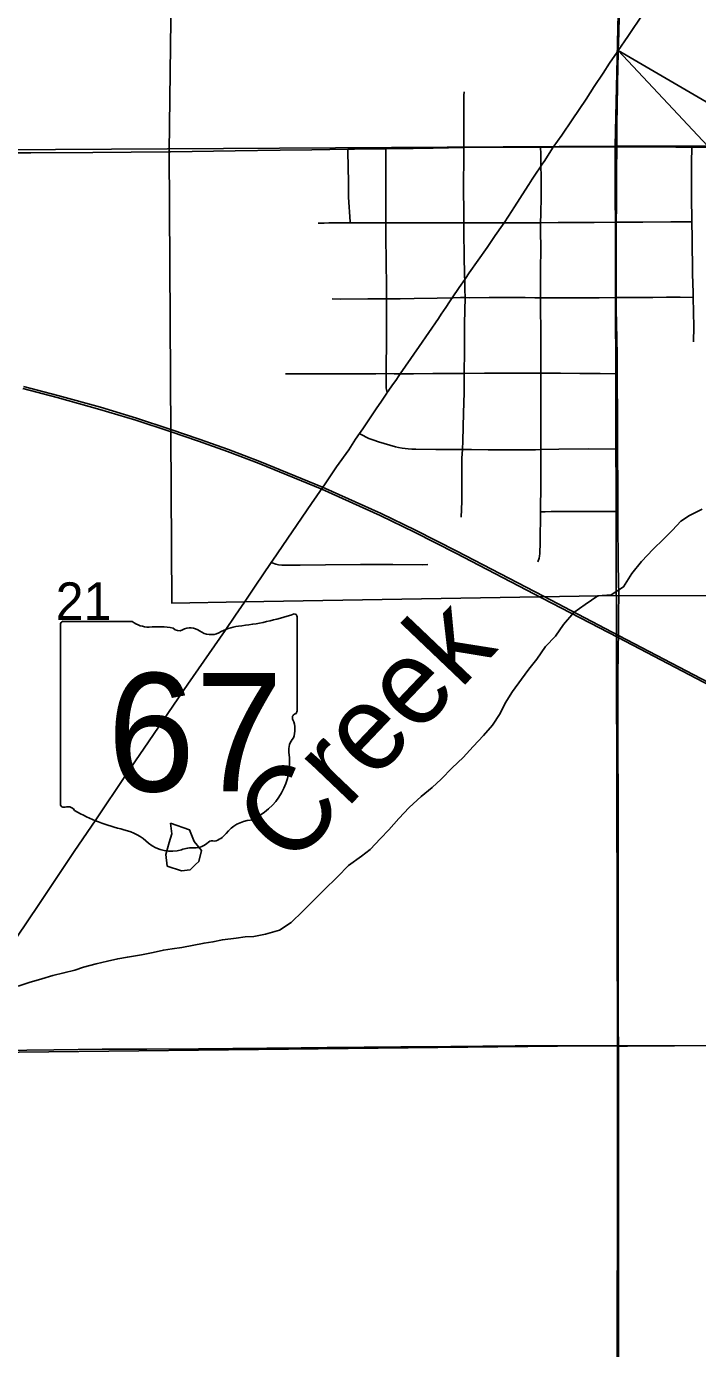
# Model space of a CAD drawing. Extents: x 0 to 34, y 0 to 22.
# Drawn here: x 7.933 to 8.307, y 15.574 to 16.311 of the extents above; entities that cross this region are included whole.
import ezdxf

# ---------------------------------------------------------------- set-up
doc = ezdxf.new("R2010")
doc.units = 0
for name, color, linetype in [('GM_X_City_Street', 7, 'Continuous'), ('GM_X_Corporation', 7, 'Continuous'), ('GM_X_Minor_Lake', 7, 'Continuous'), ('GM_X_Minor_River', 7, 'Continuous'), ('GM_X_Minor_River_Text', 7, 'Continuous'), ('GM_X_Rail_Line', 7, 'Continuous'), ('GM_X_Section_Text', 7, 'Continuous'), ('GM_X_State_Location', 7, 'Continuous'), ('GM_X_State_Route', 7, 'Continuous'), ('GM_X_State_Shield', 7, 'Continuous'), ('GM_X_Township_Road', 7, 'Continuous'), ('SH_Text', 7, 'Continuous')]:
    doc.layers.add(name, color=color, linetype=linetype)

msp = doc.modelspace()

# ---------------------------------------------------------------- linework, layer by layer
at = {"layer": 'GM_X_City_Street'}
for points in [[(8.17655, 16.2431), (8.1766, 16.25147), (8.17659, 16.25985), (8.17663, 16.26574), (8.17662, 16.26885), (8.1766, 16.27195), (8.17669, 16.27407)], [(8.11318, 16.20105), (8.11315, 16.2016), (8.11238, 16.21545), (8.11224, 16.22348), (8.11188, 16.24089), (8.11186, 16.24212)], [(8.13393, 16.10646), (8.13355, 16.10798), (8.13335, 16.10913), (8.13327, 16.11057), (8.13323, 16.11267), (8.13326, 16.11705), (8.13341, 16.13816), (8.13353, 16.15495), (8.13351, 16.15875), (8.13347, 16.16614), (8.13334, 16.17888), (8.13314, 16.19411), (8.13311, 16.20105), (8.13301, 16.21801), (8.13311, 16.24141), (8.1331, 16.24238)], [(8.17515, 16.03706), (8.17541, 16.04577), (8.17548, 16.05646), (8.17556, 16.06988), (8.17583, 16.07473), (8.1761, 16.07965), (8.17649, 16.09512), (8.17678, 16.10659), (8.17683, 16.11719), (8.1769, 16.12973), (8.17705, 16.14493), (8.17729, 16.15943), (8.1773, 16.15981), (8.17721, 16.16366), (8.17708, 16.16952), (8.17704, 16.17102), (8.1768, 16.18375), (8.17664, 16.19462), (8.17658, 16.20115), (8.17652, 16.20817), (8.17643, 16.21882), (8.17654, 16.24109), (8.17655, 16.2431)], [(8.2179, 16.01224), (8.21859, 16.0143), (8.21882, 16.01537), (8.21893, 16.01675), (8.21917, 16.02295), (8.21931, 16.04011), (8.21933, 16.04219), (8.21943, 16.05373), (8.21951, 16.06329), (8.21957, 16.07476), (8.21958, 16.07813), (8.21959, 16.09049), (8.21951, 16.09976), (8.21956, 16.11156), (8.21953, 16.11723), (8.21948, 16.12731), (8.21947, 16.13438), (8.2195, 16.14182), (8.2194, 16.15257), (8.21939, 16.15935), (8.21938, 16.16405), (8.21942, 16.17388), (8.21946, 16.18764), (8.21937, 16.19573), (8.2194, 16.20116), (8.21944, 16.20606), (8.21972, 16.21571), (8.21963, 16.22716), (8.21956, 16.23266), (8.21949, 16.23796), (8.21946, 16.24011), (8.21925, 16.24276), (8.2192, 16.24328)], [(8.30458, 16.13481), (8.30478, 16.14315), (8.30444, 16.1595), (8.30439, 16.16209), (8.30411, 16.17262), (8.30393, 16.19248), (8.30376, 16.20158), (8.3035, 16.21598), (8.30348, 16.22623), (8.30352, 16.23456), (8.30375, 16.24325)], [(8.09529, 16.20081), (8.09678, 16.20091), (8.09867, 16.20096), (8.1013, 16.201), (8.10558, 16.20107), (8.10969, 16.20106), (8.11318, 16.20105), (8.11774, 16.20101), (8.12245, 16.20101), (8.12893, 16.201), (8.13311, 16.20105), (8.13399, 16.20105), (8.14532, 16.20107), (8.15004, 16.20107), (8.15672, 16.20108), (8.16971, 16.20109), (8.17658, 16.20115), (8.18135, 16.20115), (8.18733, 16.20114), (8.19458, 16.20114), (8.19899, 16.20114), (8.19965, 16.20114), (8.21006, 16.20115), (8.21519, 16.20116), (8.2194, 16.20116), (8.2292, 16.20121), (8.23694, 16.20124), (8.24918, 16.20136), (8.26159, 16.20148), (8.2655, 16.20149), (8.27641, 16.20152), (8.29196, 16.20155), (8.30273, 16.20158), (8.30376, 16.20158)], [(8.10327, 16.15866), (8.10793, 16.15864), (8.12306, 16.1587), (8.13003, 16.15873), (8.13351, 16.15875), (8.14101, 16.15883), (8.14892, 16.15892), (8.16173, 16.15912), (8.17013, 16.15924), (8.17071, 16.15927), (8.17464, 16.15948), (8.17729, 16.15943), (8.17963, 16.15938), (8.19078, 16.15941), (8.20339, 16.15944), (8.21074, 16.15939), (8.21614, 16.15935), (8.21939, 16.15935), (8.22389, 16.15935), (8.2347, 16.15934), (8.2425, 16.15935), (8.25205, 16.15937), (8.26155, 16.15942), (8.26444, 16.15944), (8.27187, 16.15947), (8.28189, 16.15954), (8.28957, 16.15959), (8.29721, 16.15964), (8.30444, 16.1595)], [(8.07715, 16.11688), (8.08665, 16.11695), (8.10136, 16.11704), (8.11347, 16.11703), (8.12745, 16.11701), (8.13326, 16.11705), (8.13781, 16.11701), (8.1411, 16.11698), (8.14231, 16.11697), (8.14852, 16.11704), (8.15935, 16.11707), (8.17057, 16.11709), (8.17646, 16.11719), (8.17683, 16.11719), (8.18805, 16.11724), (8.19853, 16.11728), (8.21219, 16.11723), (8.21953, 16.11723), (8.22208, 16.11723), (8.23042, 16.1173), (8.24128, 16.11714), (8.25253, 16.11706), (8.26215, 16.11699)], [(8.1184, 16.08362), (8.11893, 16.08335), (8.12369, 16.08099), (8.12641, 16.07998), (8.12895, 16.0791), (8.13849, 16.07635), (8.14022, 16.07591), (8.14214, 16.07558), (8.14392, 16.07533), (8.14552, 16.07515), (8.14766, 16.07505), (8.14985, 16.07494), (8.16102, 16.07476), (8.17583, 16.07473), (8.18085, 16.07472), (8.19016, 16.07464), (8.2035, 16.07464), (8.21654, 16.07469), (8.21957, 16.07476), (8.22958, 16.07497), (8.24603, 16.07507), (8.26116, 16.07499), (8.26235, 16.07498)], [(8.21931, 16.04011), (8.22186, 16.04014), (8.22525, 16.04017), (8.23809, 16.0402), (8.25283, 16.04023), (8.26168, 16.04029), (8.26249, 16.0403)], [(8.06924, 16.01184), (8.06979, 16.01164), (8.07169, 16.01092), (8.07331, 16.01052), (8.07516, 16.01037), (8.07702, 16.01038), (8.08541, 16.01034), (8.09939, 16.0106), (8.11896, 16.01074), (8.13695, 16.01066), (8.1534, 16.0106), (8.1565, 16.01065)]]:
    msp.add_lwpolyline(points, dxfattribs=at)
at = {"layer": 'GM_X_Corporation'}
for points in [[(8.27221, 16.74448), (8.77667, 16.7446), (8.76828, 16.24503), (8.26095, 16.24376)], [(7.76968, 16.74211), (8.27221, 16.74448), (8.26095, 16.24376), (7.76168, 16.24083)], [(8.01236, 16.2409), (8.01554, 16.49017), (8.26732, 16.49333), (8.39355, 16.49188), (8.52074, 16.49027), (8.51526, 16.24341), (8.43869, 16.24324), (8.43632, 16.062), (8.36545, 16.06157), (8.36494, 15.99333), (8.26284, 15.99353), (8.05412, 15.98999), (8.01372, 15.98918)], [(8.26095, 16.24376), (8.26226, 15.74276), (7.76162, 15.73714), (7.76168, 16.24083)], [(8.76828, 16.24503), (8.76929, 15.74233), (8.26226, 15.74276), (8.26095, 16.24376)], [(7.76162, 15.73714), (8.26226, 15.74276), (8.26181, 15.24197), (7.76252, 15.239)], [(8.26226, 15.74276), (8.76929, 15.74233), (8.76425, 15.24174), (8.26181, 15.24197)]]:
    msp.add_lwpolyline(points, close=True, dxfattribs=at)
at = {"layer": 'GM_X_Minor_Lake'}
for points in [[(8.01303, 15.86661), (8.01376, 15.86072), (8.01223, 15.85579), (8.01049, 15.84916), (8.01122, 15.8427), (8.01918, 15.84001), (8.02393, 15.84056), (8.02704, 15.84353)], [(8.02704, 15.84353), (8.02888, 15.84529), (8.03024, 15.85135), (8.02627, 15.85631), (8.02364, 15.86296), (8.01303, 15.86661)]]:
    msp.add_lwpolyline(points, dxfattribs=at)
at = {"layer": 'GM_X_Minor_River'}
for points in [[(8.19262, 15.92126), (8.19682, 15.9277), (8.19969, 15.93338), (8.20371, 15.94), (8.20867, 15.94682), (8.21287, 15.9523), (8.21726, 15.95798), (8.22203, 15.96498), (8.22775, 15.97084), (8.23214, 15.97727), (8.23786, 15.98389), (8.24415, 15.98842), (8.25138, 15.99332), (8.25878, 15.99386), (8.26564, 15.99819), (8.27022, 16.00577), (8.27556, 16.01239), (8.28205, 16.01919), (8.28795, 16.02486), (8.29291, 16.02977), (8.29748, 16.03488), (8.30243, 16.03808), (8.30947, 16.04147)], [(7.92819, 15.77568), (7.93427, 15.77775), (7.9413, 15.7798), (7.94738, 15.78167), (7.95365, 15.78317), (7.95973, 15.78466), (7.96448, 15.78635), (7.9717, 15.78821), (7.97797, 15.78971), (7.98367, 15.79101), (7.98899, 15.79194), (7.99697, 15.79323), (8.00343, 15.79453), (8.00912, 15.79584), (8.01406, 15.79657), (8.01938, 15.79731), (8.03173, 15.79973), (8.03667, 15.80046), (8.04198, 15.80158), (8.04958, 15.8025), (8.05471, 15.80323), (8.05945, 15.8034), (8.0661, 15.8047), (8.07389, 15.80695), (8.08036, 15.81129), (8.08684, 15.81752), (8.09256, 15.82338), (8.09847, 15.82924), (8.10609, 15.83661), (8.11238, 15.84303), (8.11962, 15.84813), (8.12438, 15.8519), (8.1301, 15.85795), (8.13486, 15.86286), (8.14039, 15.8691), (8.14611, 15.87534), (8.15278, 15.88139), (8.15888, 15.88648), (8.16402, 15.89102), (8.17012, 15.89745), (8.17622, 15.90311), (8.18175, 15.90935), (8.18747, 15.9154), (8.19262, 15.92126)]]:
    msp.add_lwpolyline(points, dxfattribs=at)
at = {"layer": 'GM_X_Rail_Line'}
for points in [[(7.93077, 16.10877), (7.94982, 16.10376), (7.97362, 16.0971), (7.99366, 16.0911), (8.01284, 16.08484), (8.02859, 16.07943), (8.04488, 16.07363), (8.06241, 16.06691), (8.09734, 16.05274), (8.12989, 16.03796), (8.14909, 16.02881), (8.17209, 16.01708), (8.22035, 15.99196), (8.2626, 15.96995), (8.45363, 15.87015)], [(7.93107, 16.10997), (7.95015, 16.10496), (7.97396, 16.09829), (7.99403, 16.09229), (8.01323, 16.08602), (8.029, 16.08061), (8.04531, 16.0748), (8.06287, 16.06807), (8.09784, 16.05388), (8.13041, 16.03909), (8.14964, 16.02992), (8.17266, 16.01818), (8.22092, 15.99306), (8.26317, 15.97105), (8.4542, 15.87125)]]:
    msp.add_lwpolyline(points, dxfattribs=at)
at = {"layer": 'GM_X_State_Route'}
for points in [[(8.2627, 16.29709), (8.26298, 16.30675), (8.26326, 16.31631), (8.26374, 16.33558), (8.26419, 16.3539), (8.2648, 16.38623), (8.26514, 16.40021), (8.26556, 16.41511), (8.26606, 16.43622), (8.26633, 16.44834), (8.26672, 16.46107), (8.26698, 16.47161), (8.26743, 16.49306)], [(8.2627, 16.29709), (8.26803, 16.30497), (8.27672, 16.31786), (8.2815, 16.32497)], [(8.22648, 16.24329), (8.23114, 16.24996), (8.23691, 16.25843), (8.24484, 16.27005), (8.24933, 16.27702), (8.25421, 16.28453), (8.25782, 16.2901), (8.2621, 16.29621), (8.2627, 16.29709)], [(8.26182, 16.24346), (8.26195, 16.2556), (8.26208, 16.26625), (8.26238, 16.28893), (8.26258, 16.29468), (8.2627, 16.29709)], [(7.91352, 16.24006), (7.93527, 16.24009), (7.96977, 16.24033), (8.01247, 16.24062), (8.01296, 16.24063)], [(8.01296, 16.24063), (8.04905, 16.24119), (8.07422, 16.24153), (8.09192, 16.24184), (8.11186, 16.24212), (8.11555, 16.24217), (8.12217, 16.24224), (8.13014, 16.24232), (8.1331, 16.24238), (8.14069, 16.24253), (8.14841, 16.24245), (8.15947, 16.2427), (8.17655, 16.2431), (8.18106, 16.24316), (8.20126, 16.24321), (8.21555, 16.24325), (8.2192, 16.24328), (8.22648, 16.24329)], [(8.05423, 15.98971), (8.06032, 15.9987), (8.06924, 16.01184), (8.0701, 16.01311), (8.09165, 16.04466), (8.09919, 16.05569), (8.10566, 16.06518), (8.1125, 16.07458), (8.11625, 16.08051), (8.1184, 16.08362), (8.12031, 16.08638), (8.12779, 16.09743), (8.1307, 16.10171), (8.13372, 16.10615), (8.13393, 16.10646), (8.13735, 16.11149), (8.13859, 16.11331), (8.14035, 16.1159), (8.1411, 16.11698), (8.14403, 16.12126), (8.15171, 16.13215), (8.16243, 16.14779), (8.16397, 16.15012), (8.16648, 16.15395), (8.16866, 16.15707), (8.17013, 16.15924), (8.17127, 16.16092), (8.17295, 16.16341), (8.17404, 16.16503), (8.17708, 16.16952), (8.17749, 16.17013), (8.1796, 16.17315), (8.18954, 16.18728), (8.19409, 16.19394), (8.19813, 16.19985), (8.19899, 16.20114), (8.2014, 16.20477), (8.20478, 16.20997), (8.21083, 16.21934), (8.21283, 16.22248), (8.21468, 16.22533), (8.21653, 16.22818), (8.2193, 16.23228), (8.21956, 16.23266), (8.22069, 16.23429), (8.22132, 16.23534), (8.22648, 16.24329)], [(8.22648, 16.24329), (8.23422, 16.24334), (8.25418, 16.24347), (8.26182, 16.24346), (8.27522, 16.24339), (8.29478, 16.2433), (8.30375, 16.24325), (8.32242, 16.24317), (8.34446, 16.24315), (8.36185, 16.2432), (8.39104, 16.24316), (8.41278, 16.24317), (8.42707, 16.24317), (8.4388, 16.24297)], [(8.26295, 15.99326), (8.26269, 16.01049), (8.26252, 16.03535), (8.26249, 16.0403), (8.26243, 16.05183), (8.26235, 16.07498), (8.26233, 16.08011), (8.26229, 16.09502), (8.26209, 16.11118), (8.26215, 16.11699), (8.26203, 16.12609), (8.26182, 16.13787), (8.26173, 16.14346), (8.26156, 16.15425), (8.26155, 16.15942), (8.26153, 16.16881), (8.26145, 16.17919), (8.26144, 16.19024), (8.26157, 16.19922), (8.26159, 16.20148), (8.26167, 16.21057), (8.26175, 16.22934), (8.26182, 16.24346)], [(8.26278, 15.56818), (8.26275, 15.58558), (8.26279, 15.60329), (8.26289, 15.64463), (8.26283, 15.66266), (8.26278, 15.68908), (8.2628, 15.70897), (8.26287, 15.72607), (8.26286, 15.73787), (8.26281, 15.74232), (8.2627, 15.7531), (8.26266, 15.76056), (8.26267, 15.77735), (8.26268, 15.78853), (8.26266, 15.8106), (8.26268, 15.8221), (8.26268, 15.8513), (8.2626, 15.87835), (8.2626, 15.88549), (8.26249, 15.90289), (8.26245, 15.91875), (8.26242, 15.9405), (8.26248, 15.9489), (8.26284, 15.9747), (8.26287, 15.98401), (8.26295, 15.99326)], [(7.88466, 15.73962), (7.89494, 15.75473), (7.90881, 15.77537), (7.92133, 15.7939), (7.93959, 15.82132), (7.95933, 15.85072), (7.97147, 15.8684), (7.98837, 15.89375), (7.9983, 15.90841), (8.02278, 15.94401), (8.04344, 15.97393), (8.04935, 15.98255), (8.05423, 15.98971)]]:
    msp.add_lwpolyline(points, dxfattribs=at)
at = {"layer": 'GM_X_State_Shield'}
for p, q in [((7.99167, 15.97903), (7.95306, 15.97903)), ((8.0836, 15.92917), (8.0836, 15.98151)), ((7.95176, 15.97731), (7.95176, 15.87725)), ((8.08358, 15.92918), (8.0836, 15.92917))]:
    msp.add_line(p, q, dxfattribs=at)
for centre, radius, start, end in [((7.95327, 15.97753), 0.00153, 98.1301, 188.1301), ((8.00086, 15.99065), 0.01481, 231.61951, 271.11188), ((8.03664, 16.11545), 0.13981, 275.84447, 288.90645), ((8.08213, 15.98173), 0.00147, 351.86209, 97.738), ((8.00578, 15.92286), 0.05318, 80.48669, 94.98827), ((8.01785, 15.97804), 0.00427, 219.79206, 297.10237), ((8.02412, 15.96648), 0.00889, 54.46668, 119.14113), ((8.03559, 15.98234), 0.01069, 233.85621, 294.82819), ((8.05447, 15.94847), 0.02813, 97.34618, 120.76885), ((8.08326, 15.92533), 0.00227, 107.94398, 210.33697), ((8.08203, 15.92897), 0.00157, 289.60381, 7.73413), ((8.06881, 15.91871), 0.01363, 340.03296, 23.64957), ((8.08886, 15.90727), 0.00992, 136.8065, 186.92959), ((8.04447, 15.90061), 0.03497, 292.30889, 8.98584), ((7.95329, 15.87703), 0.00154, 171.95839, 258.30661), ((7.95352, 15.88727), 0.01176, 267.33899, 280.60386), ((7.95593, 15.87148), 0.00424, 29.74838, 93.27175), ((8.00946, 15.96138), 0.10096, 240.41292, 257.1985), ((8.05921, 15.84916), 0.01915, 94.40312, 142.57675), ((7.97936, 15.8323), 0.03159, 47.18416, 75.83597), ((8.03495, 15.86755), 0.0113, 282.87319, 323.27711), ((8.01352, 15.87098), 0.02004, 230.70037, 286.29184), ((8.02657, 15.86349), 0.01068, 268.77702, 315.54927), ((8.03623, 15.8538), 0.00301, 65.75173, 132.64842), ((8.0251, 15.83639), 0.01647, 85.69512, 111.20995)]:
    msp.add_arc(centre, radius, start, end, dxfattribs=at)
at = {"layer": 'GM_X_Township_Road'}
for points in [[(7.88466, 15.73962), (7.90283, 15.73973), (7.94801, 15.74033), (7.97493, 15.74057), (7.99977, 15.7407), (8.02866, 15.74093), (8.08584, 15.74143), (8.10044, 15.74155), (8.14145, 15.74195), (8.15139, 15.74194), (8.20512, 15.74243), (8.24983, 15.7426), (8.25679, 15.74255), (8.26281, 15.74232)], [(8.26281, 15.74232), (8.26792, 15.74235), (8.29402, 15.7425), (8.32479, 15.74261), (8.35368, 15.74257), (8.39285, 15.74242), (8.44754, 15.74222), (8.4923, 15.74209), (8.53799, 15.7421), (8.57094, 15.74208), (8.60886, 15.74196), (8.63775, 15.74206), (8.6822, 15.74214), (8.698, 15.74219)]]:
    msp.add_lwpolyline(points, dxfattribs=at)
at = {"layer": 'SH_Text'}
msp.add_lwpolyline([(9.29702, 15.19406), (8.2627, 16.29709), (9.29702, 15.69406)], close=True, dxfattribs=at)

# ---------------------------------------------------------------- texts
at = {"layer": 'GM_X_Minor_River_Text'}
msp.add_text('Creek', height=0.047371, rotation=46.38772, dxfattribs=at).set_placement((8.07966, 15.84122))
at = {"layer": 'GM_X_Section_Text'}
msp.add_text('21', height=0.020928, rotation=0.00001, dxfattribs=at).set_placement((7.94902, 15.97983))
at = {"layer": 'GM_X_State_Location'}
for s, p in [('s', (8.0162, 15.92063)), ('r', (8.01619, 15.92063))]:
    msp.add_text(s, height=0.0000947, dxfattribs=at).set_placement(p)
msp.add_text('67', height=0.0000947, rotation=0.00001, dxfattribs=at).set_placement((7.99235, 15.91374))
at = {"layer": 'GM_X_State_Shield'}
msp.add_text('67', height=0.065918, dxfattribs=at).set_placement((7.97775, 15.88431))

doc.saveas('drawing.dxf')
